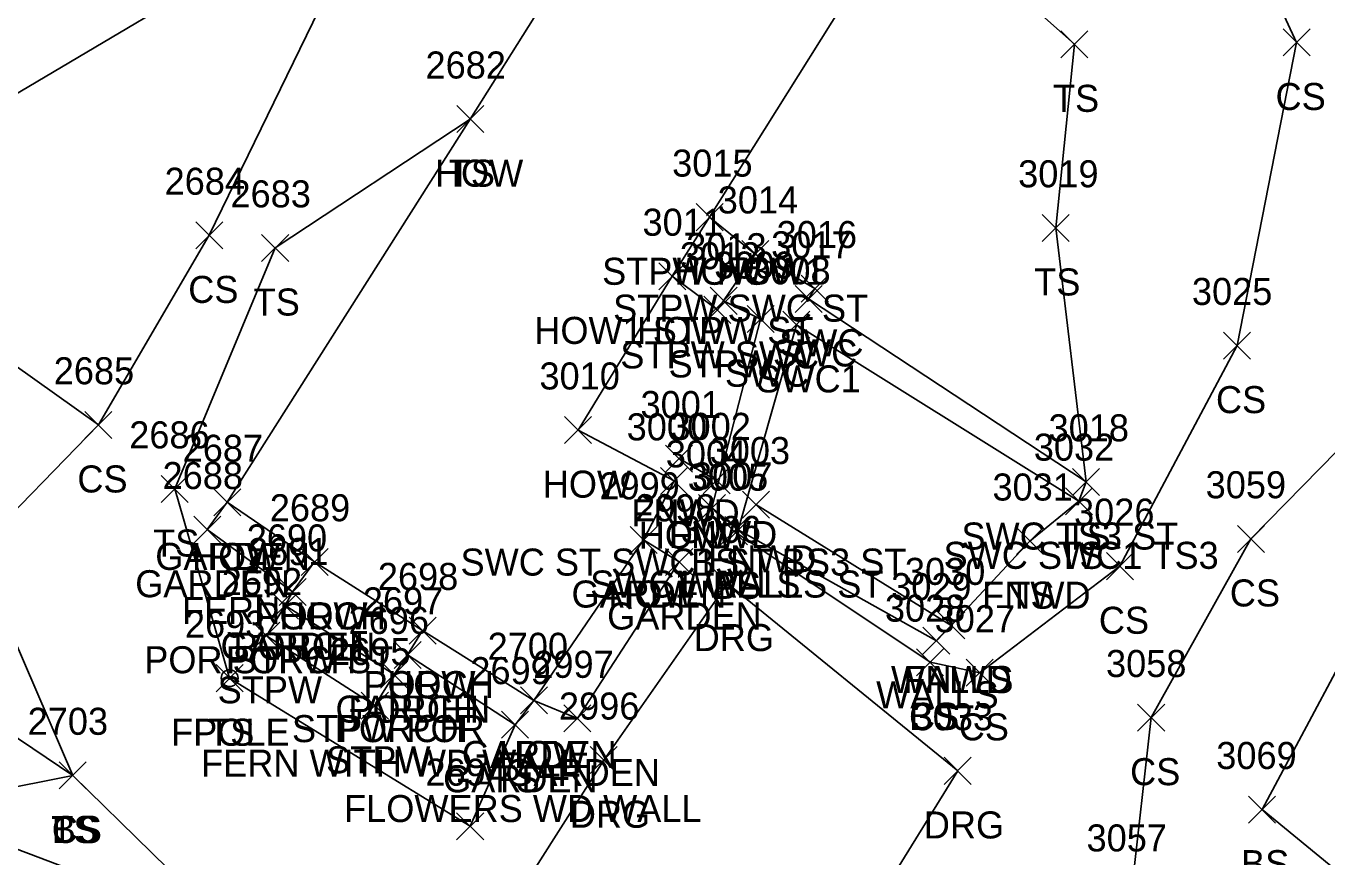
# Model space of a CAD drawing. Extents: x 1499292 to 1501024, y 534584 to 538043.
# Drawn here: x 1499718.2 to 1499814.4, y 537797.5 to 537858.9 of the extents above; entities that cross this region are included whole.
import ezdxf

# ---------------------------------------------------------------- set-up
doc = ezdxf.new("R2010")
doc.units = 0
for name, color, linetype in [('L_A', 7, 'Continuous'), ('L_C', 7, 'Continuous'), ('L_I', 7, 'Continuous'), ('L_TIC', 7, 'Continuous'), ('LAPB', 7, 'Continuous'), ('LBC', 7, 'Continuous'), ('LBF', 7, 'Continuous'), ('LELB', 7, 'Continuous'), ('LFNC', 7, 'Continuous'), ('LFP', 7, 'Continuous'), ('LWS', 7, 'Continuous'), ('R_A', 7, 'Continuous'), ('R_I', 7, 'Continuous'), ('R_TIC', 7, 'Continuous'), ('RDG', 7, 'Continuous'), ('RSW', 7, 'Continuous')]:
    doc.layers.add(name, color=color, linetype=linetype)

msp = doc.modelspace()

# ---------------------------------------------------------------- linework, layer by layer
at = {"layer": 'L_TIC'}
for points in [[(1499794.731, 537856.595), (1499796.731, 537858.595)], [(1499796.731, 537856.595), (1499794.731, 537858.595)], [(1499811.167, 537856.731), (1499813.167, 537858.731)], [(1499813.167, 537856.731), (1499811.167, 537858.731)], [(1499750.025, 537851.06), (1499752.025, 537853.06)], [(1499752.025, 537851.06), (1499750.025, 537853.06)], [(1499750.025, 537851.06), (1499752.025, 537853.06)], [(1499752.025, 537851.06), (1499750.025, 537853.06)], [(1499767.735, 537843.805), (1499769.735, 537845.805)], [(1499769.735, 537843.805), (1499767.735, 537845.805)], [(1499767.735, 537843.805), (1499769.735, 537845.805)], [(1499769.735, 537843.805), (1499767.735, 537845.805)], [(1499793.344, 537843.014), (1499795.344, 537845.014)], [(1499795.344, 537843.014), (1499793.344, 537845.014)], [(1499730.719, 537842.464), (1499732.719, 537844.464)], [(1499732.719, 537842.464), (1499730.719, 537844.464)], [(1499735.592, 537841.531), (1499737.592, 537843.531)], [(1499737.592, 537841.531), (1499735.592, 537843.531)], [(1499771.109, 537841.08), (1499773.109, 537843.08)], [(1499773.109, 537841.08), (1499771.109, 537843.08)], [(1499764.976, 537839.433), (1499766.976, 537841.433)], [(1499766.976, 537839.433), (1499764.976, 537841.433)], [(1499764.976, 537839.433), (1499766.976, 537841.433)], [(1499766.976, 537839.433), (1499764.976, 537841.433)], [(1499768.775, 537837.62), (1499770.775, 537839.62)], [(1499770.775, 537837.62), (1499768.775, 537839.62)], [(1499768.307, 537836.952), (1499770.307, 537838.952)], [(1499770.307, 537836.952), (1499768.307, 537838.952)], [(1499806.758, 537834.313), (1499808.758, 537836.313)], [(1499808.758, 537834.313), (1499806.758, 537836.313)], [(1499722.516, 537828.446), (1499724.516, 537830.446)], [(1499724.516, 537828.446), (1499722.516, 537830.446)], [(1499758.006, 537828.063), (1499760.006, 537830.063)], [(1499760.006, 537828.063), (1499758.006, 537830.063)], [(1499765.475, 537825.948), (1499767.475, 537827.948)], [(1499767.475, 537825.948), (1499765.475, 537827.948)], [(1499728.158, 537823.708), (1499730.158, 537825.708)], [(1499730.158, 537823.708), (1499728.158, 537825.708)], [(1499765.103, 537824.299), (1499767.103, 537826.299)], [(1499767.103, 537824.299), (1499765.103, 537826.299)], [(1499768.256, 537824.336), (1499770.256, 537826.336)], [(1499770.256, 537824.336), (1499768.256, 537826.336)], [(1499795.586, 537824.225), (1499797.586, 537826.225)], [(1499797.586, 537824.225), (1499795.586, 537826.225)], [(1499732.052, 537822.718), (1499734.052, 537824.718)], [(1499734.052, 537822.718), (1499732.052, 537824.718)], [(1499732.052, 537822.718), (1499734.052, 537824.718)], [(1499734.052, 537822.718), (1499732.052, 537824.718)], [(1499771.157, 537822.547), (1499773.157, 537824.547)], [(1499773.157, 537822.547), (1499771.157, 537824.547)], [(1499795.058, 537822.798), (1499797.058, 537824.798)], [(1499797.058, 537822.798), (1499795.058, 537824.798)], [(1499767.912, 537822.299), (1499769.912, 537824.299)], [(1499769.912, 537822.299), (1499767.912, 537824.299)], [(1499730.569, 537820.698), (1499732.569, 537822.698)], [(1499732.569, 537820.698), (1499730.569, 537822.698)], [(1499769.851, 537820.675), (1499771.851, 537822.675)], [(1499771.851, 537820.675), (1499769.851, 537822.675)], [(1499762.849, 537819.935), (1499764.849, 537821.935)], [(1499764.849, 537819.935), (1499762.849, 537821.935)], [(1499762.849, 537819.935), (1499764.849, 537821.935)], [(1499764.849, 537819.935), (1499762.849, 537821.935)], [(1499769.534, 537820.577), (1499771.534, 537822.577)], [(1499771.534, 537820.577), (1499769.534, 537822.577)], [(1499791.435, 537819.85), (1499793.435, 537821.85)], [(1499793.435, 537819.85), (1499791.435, 537821.85)], [(1499791.435, 537819.85), (1499793.435, 537821.85)], [(1499793.435, 537819.85), (1499791.435, 537821.85)], [(1499807.784, 537820.016), (1499809.784, 537822.016)], [(1499809.784, 537820.016), (1499807.784, 537822.016)], [(1499738.511, 537818.315), (1499740.511, 537820.315)], [(1499740.511, 537818.315), (1499738.511, 537820.315)], [(1499738.511, 537818.315), (1499740.511, 537820.315)], [(1499740.511, 537818.315), (1499738.511, 537820.315)], [(1499765.483, 537818.311), (1499767.483, 537820.311)], [(1499767.483, 537818.311), (1499765.483, 537820.311)], [(1499798.093, 537817.995), (1499800.093, 537819.995)], [(1499800.093, 537817.995), (1499798.093, 537819.995)], [(1499736.879, 537816.086), (1499738.879, 537818.086)], [(1499738.879, 537816.086), (1499736.879, 537818.086)], [(1499736.879, 537816.086), (1499738.879, 537818.086)], [(1499738.879, 537816.086), (1499736.879, 537818.086)], [(1499736.322, 537815.076), (1499738.322, 537817.076)], [(1499738.322, 537815.076), (1499736.322, 537817.076)], [(1499736.322, 537815.076), (1499738.322, 537817.076)], [(1499738.322, 537815.076), (1499736.322, 537817.076)], [(1499746.497, 537813.237), (1499748.497, 537815.237)], [(1499748.497, 537813.237), (1499746.497, 537815.237)], [(1499746.497, 537813.237), (1499748.497, 537815.237)], [(1499748.497, 537813.237), (1499746.497, 537815.237)], [(1499785.61, 537813.611), (1499787.61, 537815.611)], [(1499787.61, 537813.611), (1499785.61, 537815.611)], [(1499785.61, 537813.611), (1499787.61, 537815.611)], [(1499787.61, 537813.611), (1499785.61, 537815.611)], [(1499734.944, 537812.854), (1499736.944, 537814.854)], [(1499736.944, 537812.854), (1499734.944, 537814.854)], [(1499784.513, 537812.483), (1499786.513, 537814.483)], [(1499786.513, 537812.483), (1499784.513, 537814.483)], [(1499745.386, 537811.428), (1499747.386, 537813.428)], [(1499747.386, 537811.428), (1499745.386, 537813.428)], [(1499745.386, 537811.428), (1499747.386, 537813.428)], [(1499747.386, 537811.428), (1499745.386, 537813.428)], [(1499784.045, 537810.892), (1499786.045, 537812.892)], [(1499786.045, 537810.892), (1499784.045, 537812.892)], [(1499784.045, 537810.892), (1499786.045, 537812.892)], [(1499786.045, 537810.892), (1499784.045, 537812.892)], [(1499787.725, 537810.111), (1499789.725, 537812.111)], [(1499789.725, 537810.111), (1499787.725, 537812.111)], [(1499732.224, 537809.714), (1499734.224, 537811.714)], [(1499734.224, 537809.714), (1499732.224, 537811.714)], [(1499744.385, 537809.982), (1499746.385, 537811.982)], [(1499746.385, 537809.982), (1499744.385, 537811.982)], [(1499744.385, 537809.982), (1499746.385, 537811.982)], [(1499746.385, 537809.982), (1499744.385, 537811.982)], [(1499742.966, 537807.68), (1499744.966, 537809.68)], [(1499744.966, 537807.68), (1499742.966, 537809.68)], [(1499754.738, 537808.071), (1499756.738, 537810.071)], [(1499756.738, 537808.071), (1499754.738, 537810.071)], [(1499754.738, 537808.071), (1499756.738, 537810.071)], [(1499756.738, 537808.071), (1499754.738, 537810.071)], [(1499754.738, 537808.071), (1499756.738, 537810.071)], [(1499756.738, 537808.071), (1499754.738, 537810.071)], [(1499753.347, 537806.27), (1499755.347, 537808.27)], [(1499755.347, 537806.27), (1499753.347, 537808.27)], [(1499753.347, 537806.27), (1499755.347, 537808.27)], [(1499755.347, 537806.27), (1499753.347, 537808.27)], [(1499757.949, 537806.738), (1499759.949, 537808.738)], [(1499759.949, 537806.738), (1499757.949, 537808.738)], [(1499800.405, 537806.798), (1499802.405, 537808.798)], [(1499802.405, 537806.798), (1499800.405, 537808.798)], [(1499720.619, 537802.525), (1499722.619, 537804.525)], [(1499722.619, 537802.525), (1499720.619, 537804.525)], [(1499720.619, 537802.525), (1499722.619, 537804.525)], [(1499722.619, 537802.525), (1499720.619, 537804.525)], [(1499720.619, 537802.525), (1499722.619, 537804.525)], [(1499722.619, 537802.525), (1499720.619, 537804.525)], [(1499808.614, 537799.995), (1499810.614, 537801.995)], [(1499810.614, 537799.995), (1499808.614, 537801.995)], [(1499750.02, 537798.763), (1499752.02, 537800.763)], [(1499752.02, 537798.763), (1499750.02, 537800.763)]]:
    msp.add_lwpolyline(points, dxfattribs=at)
at = {"layer": 'LAPB'}
for points in [[(1499733.052, 537823.718), (1499731.569, 537821.698), (1499737.879, 537817.086)], [(1499755.738, 537809.071), (1499758.949, 537807.738), (1499766.483, 537819.311), (1499763.849, 537820.935)], [(1499746.386, 537812.428), (1499754.347, 537807.27), (1499755.738, 537809.071)]]:
    msp.add_lwpolyline(points, dxfattribs=at)
at = {"layer": 'LBC'}
msp.add_lwpolyline([(1499774.479, 537889.054), (1499761.341, 537868.452), (1499751.025, 537852.06), (1499733.052, 537823.718), (1499739.511, 537819.315), (1499747.497, 537814.237), (1499755.738, 537809.071), (1499763.849, 537820.935), (1499766.103, 537825.299), (1499759.006, 537829.063), (1499765.976, 537840.433), (1499768.735, 537844.805), (1499783.539, 537868.443), (1499790.48, 537879.266)], dxfattribs=at)
at = {"layer": 'LBF'}
for points in [[(1499765.976, 537840.433), (1499769.307, 537837.952), (1499769.775, 537838.62), (1499772.109, 537842.08), (1499768.735, 537844.805)], [(1499739.511, 537819.315), (1499737.879, 537817.086), (1499737.322, 537816.076), (1499745.385, 537810.982), (1499746.386, 537812.428), (1499747.497, 537814.237)], [(1499737.322, 537816.076), (1499735.944, 537813.854), (1499743.966, 537808.68), (1499745.385, 537810.982)]]:
    msp.add_lwpolyline(points, dxfattribs=at)
at = {"layer": 'LELB'}
for points in [[(1499707.743, 537886.157), (1499703.659, 537867.78), (1499708.557, 537848.679), (1499744.663, 537870.04), (1499731.719, 537843.464), (1499723.516, 537829.446), (1499714.453, 537820.121), (1499721.619, 537803.525)], [(1499790.48, 537879.266), (1499805.46, 537872.245), (1499812.167, 537857.731), (1499807.758, 537835.313), (1499799.093, 537818.995), (1499788.725, 537811.111), (1499785.045, 537811.892)], [(1499796.586, 537825.225), (1499794.344, 537844.014), (1499795.731, 537857.595), (1499783.539, 537868.443)], [(1499627.747, 537855.268), (1499639.004, 537847.929), (1499652.639, 537838.691), (1499667.661, 537835.904), (1499684.96, 537820.495), (1499707.639, 537812.939), (1499721.619, 537803.525), (1499733.304, 537792.08), (1499740.748, 537784.702), (1499753.291, 537774.66), (1499768.462, 537764.036)], [(1499751.025, 537852.06), (1499736.592, 537842.531), (1499729.158, 537824.708), (1499733.224, 537810.714), (1499751.02, 537799.763), (1499754.347, 537807.27)], [(1499799.262, 537773.333), (1499808.361, 537784.999), (1499799.962, 537794.899), (1499801.405, 537807.798), (1499808.784, 537821.016), (1499822.829, 537835.344), (1499837.599, 537851.954), (1499846.63, 537848.074), (1499861.497, 537834.452)], [(1499723.516, 537829.446), (1499703.022, 537844.013)], [(1499911.083, 537815.726), (1499889.765, 537822.063), (1499878.916, 537825.714), (1499862.045, 537824.015), (1499856.273, 537825.787), (1499837.815, 537837.38), (1499818.511, 537817.661), (1499809.614, 537800.995), (1499826.142, 537787.437), (1499812.815, 537767.449), (1499825.677, 537756.513), (1499830.242, 537743.499)], [(1499792.435, 537820.85), (1499796.058, 537823.798)], [(1499768.912, 537823.299), (1499770.534, 537821.577), (1499785.045, 537811.892)], [(1499721.619, 537803.525), (1499709.457, 537801.089)]]:
    msp.add_lwpolyline(points, dxfattribs=at)
at = {"layer": 'LFNC'}
for points in [[(1499766.475, 537826.948), (1499769.256, 537825.336)], [(1499772.157, 537823.547), (1499786.61, 537814.611), (1499792.435, 537820.85)]]:
    msp.add_lwpolyline(points, dxfattribs=at)
at = {"layer": 'LFP'}
for radius in [0.625, 0.0833]:
    msp.add_circle((1499733.224, 537810.714), radius, dxfattribs=at)
at = {"layer": 'LWS'}
msp.add_lwpolyline([(1499770.851, 537821.675), (1499785.513, 537813.483), (1499786.61, 537814.611)], dxfattribs=at)
at = {"layer": 'R_TIC'}
for points in [[(1499771.109, 537841.08), (1499773.109, 537843.08)], [(1499773.109, 537841.08), (1499771.109, 537843.08)], [(1499775.521, 537838.522), (1499777.521, 537840.522)], [(1499777.521, 537838.522), (1499775.521, 537840.522)], [(1499768.775, 537837.62), (1499770.775, 537839.62)], [(1499770.775, 537837.62), (1499768.775, 537839.62)], [(1499775.059, 537837.764), (1499777.059, 537839.764)], [(1499777.059, 537837.764), (1499775.059, 537839.764)], [(1499771.506, 537836.265), (1499773.506, 537838.265)], [(1499773.506, 537836.265), (1499771.506, 537838.265)], [(1499774.156, 537835.846), (1499776.156, 537837.846)], [(1499776.156, 537835.846), (1499774.156, 537837.846)], [(1499795.586, 537824.225), (1499797.586, 537826.225)], [(1499797.586, 537824.225), (1499795.586, 537826.225)], [(1499795.058, 537822.798), (1499797.058, 537824.798)], [(1499797.058, 537822.798), (1499795.058, 537824.798)], [(1499795.058, 537822.798), (1499797.058, 537824.798)], [(1499797.058, 537822.798), (1499795.058, 537824.798)], [(1499767.912, 537822.299), (1499769.912, 537824.299)], [(1499769.912, 537822.299), (1499767.912, 537824.299)], [(1499767.912, 537822.299), (1499769.912, 537824.299)], [(1499769.912, 537822.299), (1499767.912, 537824.299)], [(1499769.851, 537820.675), (1499771.851, 537822.675)], [(1499771.851, 537820.675), (1499769.851, 537822.675)], [(1499769.068, 537816.715), (1499771.068, 537818.715)], [(1499771.068, 537816.715), (1499769.068, 537818.715)], [(1499759.905, 537803.652), (1499761.905, 537805.652)], [(1499761.905, 537803.652), (1499759.905, 537805.652)], [(1499786.094, 537802.859), (1499788.094, 537804.859)], [(1499788.094, 537802.859), (1499786.094, 537804.859)]]:
    msp.add_lwpolyline(points, dxfattribs=at)
at = {"layer": 'RDG'}
msp.add_lwpolyline([(1499709.457, 537801.089), (1499733.304, 537792.08), (1499743.867, 537790.105), (1499751.203, 537789.361), (1499760.905, 537804.652), (1499770.068, 537817.715), (1499787.094, 537803.859), (1499776.944, 537787.425), (1499769.42, 537774.551), (1499769.797, 537771.048), (1499768.462, 537764.036), (1499768.531, 537758.489)], dxfattribs=at)
at = {"layer": 'RSW'}
for points in [[(1499772.109, 537842.08), (1499776.521, 537839.522), (1499776.059, 537838.764), (1499796.586, 537825.225), (1499796.058, 537823.798)], [(1499768.912, 537823.299), (1499772.506, 537837.265), (1499769.775, 537838.62)], [(1499768.912, 537823.299), (1499770.851, 537821.675), (1499775.156, 537836.846), (1499796.058, 537823.798)]]:
    msp.add_lwpolyline(points, dxfattribs=at)

# ---------------------------------------------------------------- texts
at = {"layer": 'L_A'}
for s, p in [('TS', (1499794.141, 537852.595)), ('CS', (1499810.608, 537852.731)), ('HOW', (1499748.411, 537847.06)), ('TS', (1499749.435, 537847.06)), ('STPW HOW1', (1499760.783, 537839.805)), ('HOW', (1499766.121, 537839.805)), ('TS', (1499792.753, 537839.014)), ('CS', (1499730.16, 537838.464)), ('TS', (1499735.002, 537837.531)), ('STPW SWC ST', (1499761.597, 537837.08)), ('HOW1 STPW ST', (1499755.764, 537835.433)), ('HOW', (1499763.362, 537835.433)), ('STPW SWC', (1499762.129, 537833.62)), ('STPW', (1499765.701, 537832.952)), ('CS', (1499806.199, 537830.313)), ('CS', (1499721.957, 537824.446)), ('HOW', (1499756.391, 537824.063)), ('FNWD', (1499762.939, 537821.948)), ('TS', (1499727.567, 537819.708)), ('HOW', (1499763.489, 537820.299)), ('FNWD', (1499765.72, 537820.336)), ('TS', (1499794.996, 537820.225)), ('GARDEN', (1499727.722, 537818.718)), ('HOW', (1499730.438, 537818.718)), ('TS', (1499794.468, 537818.798)), ('BS', (1499767.353, 537818.299)), ('FNWD', (1499768.621, 537818.547)), ('GARDEN', (1499726.238, 537816.698)), ('GARDEN', (1499758.518, 537815.935)), ('HOW', (1499761.235, 537815.935)), ('WALLS', (1499766.394, 537816.675)), ('BS', (1499768.975, 537816.577)), ('FNWD', (1499788.9, 537815.85)), ('TS', (1499790.845, 537815.85)), ('CS', (1499807.225, 537816.016)), ('PORCH', (1499735.133, 537814.315)), ('HOW', (1499736.897, 537814.315)), ('GARDEN', (1499761.153, 537814.311)), ('CS', (1499797.534, 537813.995)), ('GARDEN', (1499732.549, 537812.086)), ('PORCH', (1499733.501, 537812.086)), ('POR STPW ST', (1499726.905, 537811.076)), ('PORCH', (1499732.944, 537811.076)), ('PORCH', (1499743.119, 537809.237)), ('HOW', (1499744.883, 537809.237)), ('WALLS', (1499782.153, 537809.611)), ('FNWD', (1499783.074, 537809.611)), ('STPW', (1499732.338, 537808.854)), ('WALLS', (1499781.056, 537808.483)), ('GARDEN', (1499741.055, 537807.428)), ('PORCH', (1499742.008, 537807.428)), ('CS', (1499783.486, 537806.892)), ('BS', (1499783.486, 537806.892)), ('FPOLE', (1499728.893, 537805.714)), ('TS', (1499731.633, 537805.714)), ('STPW POR', (1499737.834, 537805.982)), ('PORCH', (1499741.007, 537805.982)), ('CS', (1499787.166, 537806.111)), ('STPW', (1499740.36, 537803.68)), ('GARDEN', (1499750.408, 537804.071)), ('GARDEN', (1499750.408, 537804.071)), ('HOW', (1499753.124, 537804.071)), ('GARDEN', (1499753.618, 537802.738)), ('CS', (1499799.846, 537802.798)), ('GARDEN', (1499749.017, 537802.27)), ('TS', (1499752.757, 537802.27)), ('TS', (1499720.029, 537798.525)), ('CS', (1499720.06, 537798.525)), ('BS', (1499720.06, 537798.525)), ('BS', (1499808.055, 537795.995))]:
    msp.add_text(s, height=2, dxfattribs=at).set_placement(p)
at = {"layer": 'L_C'}
for s, p in [('FERN', (1499729.69, 537814.718)), ('FERN WITH WD WALL', (1499731.11, 537803.428)), ('FLOWERS WD WALL', (1499741.691, 537800.071)), ('FLOWERS WD WALL', (1499741.691, 537800.071))]:
    msp.add_text(s, height=2, dxfattribs=at).set_placement(p)
at = {"layer": 'L_I'}
for s, p in [('2682', (1499747.718, 537855.06)), ('2682', (1499747.718, 537855.06)), ('3015', (1499765.964, 537847.805)), ('3015', (1499765.964, 537847.805)), ('3019', (1499791.564, 537847.014)), ('2684', (1499728.412, 537846.464)), ('2683', (1499733.285, 537845.531)), ('3014', (1499769.337, 537845.08)), ('3011', (1499763.772, 537843.433)), ('3011', (1499763.772, 537843.433)), ('3012', (1499766.536, 537840.952)), ('3013', (1499767.003, 537841.62)), ('3025', (1499804.42, 537838.313)), ('2685', (1499720.209, 537832.446)), ('3010', (1499756.147, 537832.063)), ('3001', (1499763.624, 537829.948)), ('3000', (1499762.599, 537828.299)), ('3002', (1499765.838, 537828.336)), ('2686', (1499725.795, 537827.708)), ('3018', (1499793.814, 537828.225)), ('2687', (1499729.745, 537826.718)), ('2687', (1499729.745, 537826.718)), ('3003', (1499768.74, 537826.547)), ('3032', (1499792.72, 537826.798)), ('3004', (1499765.494, 537826.299)), ('2688', (1499728.262, 537824.698)), ('3005', (1499767.117, 537824.577)), ('3007', (1499767.434, 537824.675)), ('2999', (1499760.581, 537823.935)), ('2999', (1499760.581, 537823.935)), ('3031', (1499789.664, 537823.85)), ('3031', (1499789.664, 537823.85)), ('3059', (1499805.437, 537824.016)), ('2689', (1499736.196, 537822.315)), ('2689', (1499736.196, 537822.315)), ('2998', (1499763.223, 537822.311)), ('3026', (1499795.699, 537821.995)), ('2690', (1499734.486, 537820.086)), ('2690', (1499734.486, 537820.086)), ('2691', (1499734.582, 537819.076)), ('2691', (1499734.582, 537819.076)), ('2692', (1499732.637, 537816.854)), ('2698', (1499744.19, 537817.237)), ('2698', (1499744.19, 537817.237)), ('3030', (1499783.185, 537817.611)), ('3030', (1499783.185, 537817.611)), ('3029', (1499782.167, 537816.483)), ('2697', (1499743.079, 537815.428)), ('2697', (1499743.079, 537815.428)), ('3028', (1499781.707, 537814.892)), ('3028', (1499781.707, 537814.892)), ('2696', (1499742.023, 537813.982)), ('2696', (1499742.023, 537813.982)), ('3027', (1499785.387, 537814.111)), ('2693', (1499729.917, 537813.714)), ('2693', (1499729.917, 537813.714)), ('2700', (1499752.313, 537812.071)), ('2700', (1499752.313, 537812.071)), ('2700', (1499752.313, 537812.071)), ('2695', (1499740.659, 537811.68)), ('2699', (1499751.032, 537810.27)), ('2699', (1499751.032, 537810.27)), ('2997', (1499755.689, 537810.738)), ('3058', (1499798.066, 537810.798)), ('2703', (1499718.281, 537806.525)), ('2703', (1499718.281, 537806.525)), ('2703', (1499718.281, 537806.525)), ('3069', (1499806.22, 537803.995)), ('2694', (1499747.713, 537802.763)), ('3057', (1499796.624, 537797.899))]:
    msp.add_text(s, height=2, dxfattribs=at).set_placement(p)
at = {"layer": 'R_A'}
for s, p in [('STPW SWC ST', (1499761.597, 537837.08)), ('SWC', (1499773.883, 537834.522)), ('STPW SWC', (1499762.129, 537833.62)), ('SWC', (1499773.421, 537833.764)), ('SWC', (1499769.868, 537832.265)), ('SWC1', (1499772.195, 537831.846)), ('SWC TS3 ST', (1499787.366, 537820.225)), ('SWC SWC1 TS3', (1499786.043, 537818.798)), ('SWC SWC1 TS3', (1499786.043, 537818.798)), ('SWC ST SWC1 ST BS3 ST', (1499750.305, 537818.299)), ('SWC ST SWC1 ST BS3 ST', (1499750.305, 537818.299)), ('SWC1 WALLS ST', (1499759.898, 537816.675)), ('DRG', (1499767.557, 537812.715)), ('DRG', (1499758.394, 537799.652)), ('DRG', (1499784.582, 537798.859))]:
    msp.add_text(s, height=2, dxfattribs=at).set_placement(p)
at = {"layer": 'R_I'}
for s, p in [('3014', (1499769.337, 537845.08)), ('3017', (1499773.288, 537841.764)), ('3016', (1499773.694, 537842.522)), ('3013', (1499767.003, 537841.62)), ('3009', (1499769.081, 537840.265)), ('3008', (1499771.739, 537839.846)), ('3018', (1499793.814, 537828.225)), ('3032', (1499792.72, 537826.798)), ('3032', (1499792.72, 537826.798)), ('3004', (1499765.494, 537826.299)), ('3004', (1499765.494, 537826.299)), ('3007', (1499767.434, 537824.675)), ('3006', (1499766.596, 537820.715)), ('2996', (1499757.59, 537807.652)), ('3033', (1499783.755, 537806.859))]:
    msp.add_text(s, height=2, dxfattribs=at).set_placement(p)

doc.saveas('drawing.dxf')
